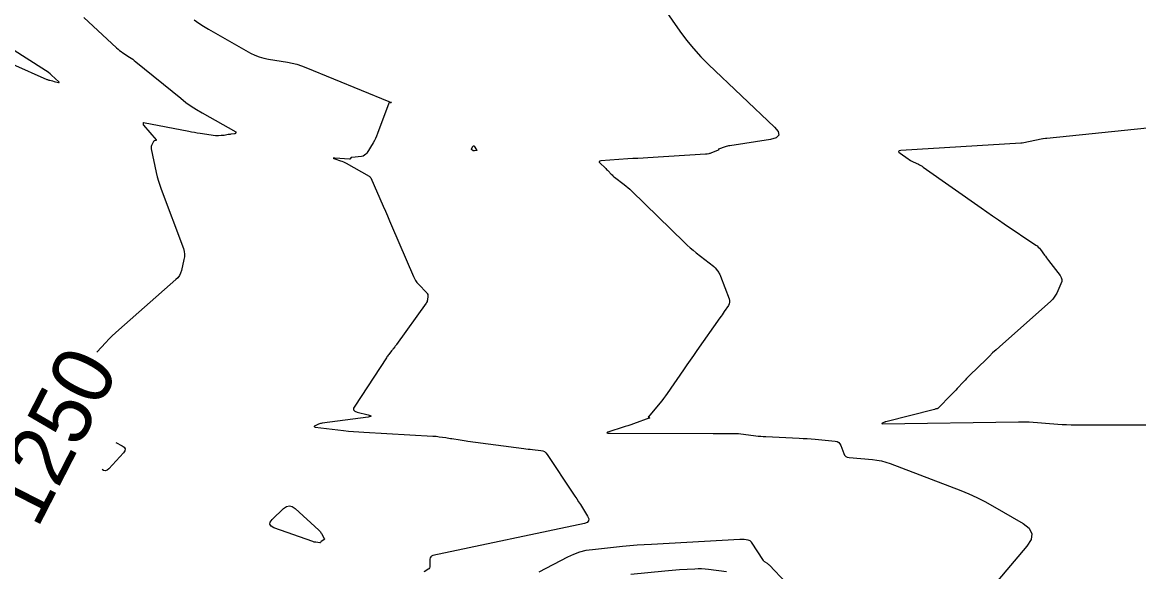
# Model space of a CAD drawing. Extents: x 658976 to 668721, y 639543 to 647196.
# Drawn here: x 662136.9 to 662247.5, y 641700.5 to 641754.9 of the extents above; entities that cross this region are included whole.
import ezdxf

# ---------------------------------------------------------------- set-up
doc = ezdxf.new("R2010")
doc.units = 0
for name, color, linetype in [('Ex_Contour Labels', 7, 'Continuous'), ('Ex_Major Contours', 7, 'Continuous'), ('Ex_Minor Contours', 7, 'Continuous')]:
    doc.layers.add(name, color=color, linetype=linetype)

msp = doc.modelspace()

# ---------------------------------------------------------------- linework, layer by layer
at = {"layer": 'Ex_Major Contours'}
for points in [[(662142.98, 641755.41), (662146.24, 641752.4), (662146.39, 641752.27), (662146.54, 641752.15), (662146.7, 641752.04), (662146.86, 641751.93), (662147.52, 641751.5), (662147.68, 641751.39), (662147.84, 641751.28), (662147.99, 641751.16), (662148.15, 641751.04), (662152.6, 641747.41), (662153.11, 641747.01), (662153.63, 641746.64), (662154.17, 641746.29), (662154.73, 641745.96), (662158.05, 641744.08), (662158.07, 641744.07), (662158.08, 641744.05), (662158.08, 641744.04), (662158.07, 641744.02), (662158.02, 641743.93), (662158, 641743.91), (662157.99, 641743.9), (662157.97, 641743.89), (662157.94, 641743.88), (662157.58, 641743.85), (662157.51, 641743.84), (662157.44, 641743.83), (662157.37, 641743.82), (662157.3, 641743.81), (662156.9, 641743.74), (662156.83, 641743.73), (662156.76, 641743.72), (662156.69, 641743.71), (662156.61, 641743.71), (662156.33, 641743.68), (662156.26, 641743.68), (662156.19, 641743.68), (662156.12, 641743.68), (662156.05, 641743.69), (662154.51, 641743.92), (662154.23, 641743.96), (662153.95, 641744.01), (662153.67, 641744.06), (662153.39, 641744.11), (662148.92, 641744.99), (662148.9, 641745), (662148.88, 641744.99), (662148.87, 641744.97), (662148.87, 641744.95), (662148.87, 641744.85), (662148.87, 641744.82), (662148.88, 641744.8), (662148.89, 641744.77), (662148.9, 641744.75), (662150.17, 641743.29), (662150.19, 641743.27), (662150.19, 641743.25), (662150.18, 641743.23), (662150.15, 641743.23), (662150.01, 641743.21), (662149.98, 641743.2), (662149.95, 641743.18), (662149.93, 641743.16), (662149.91, 641743.13), (662149.71, 641742.72), (662149.68, 641742.64), (662149.66, 641742.56), (662149.66, 641742.48), (662149.67, 641742.4), (662150.18, 641740.05), (662150.28, 641739.63), (662150.39, 641739.21), (662150.52, 641738.81), (662150.66, 641738.4), (662152.86, 641732.51), (662152.93, 641732.24), (662152.97, 641731.98), (662152.97, 641731.71), (662152.92, 641731.44), (662152.67, 641730.35), (662152.58, 641730.09), (662152.47, 641729.85), (662152.31, 641729.63), (662152.12, 641729.44), (662146.47, 641724.48), (662146.13, 641724.18), (662145.8, 641723.86), (662145.47, 641723.54), (662145.16, 641723.21), (662144.28, 641722.26)], [(662146.17, 641713.29), (662146.79, 641712.97), (662146.99, 641712.82), (662147.08, 641712.66), (662147.05, 641712.48), (662146.92, 641712.28), (662145.48, 641710.69), (662145.32, 641710.55), (662145.14, 641710.49), (662144.96, 641710.52), (662144.8, 641710.61)]]:
    msp.add_lwpolyline(points, dxfattribs=at)
msp.add_lwpolyline([(662163.08, 641706.96), (662163.37, 641707.03), (662163.66, 641706.97), (662163.94, 641706.77), (662166.29, 641704.61), (662166.37, 641704.53), (662166.44, 641704.45), (662166.5, 641704.36), (662166.56, 641704.27), (662166.83, 641703.79), (662166.85, 641703.74), (662166.85, 641703.7), (662166.83, 641703.67), (662166.79, 641703.64), (662166.53, 641703.49), (662166.52, 641703.48), (662166.51, 641703.47), (662166.49, 641703.46), (662166.48, 641703.44), (662166.45, 641703.38), (662166.44, 641703.37), (662166.43, 641703.36), (662166.41, 641703.36), (662166.4, 641703.36), (662165.99, 641703.41), (662165.91, 641703.42), (662165.84, 641703.43), (662165.77, 641703.45), (662165.7, 641703.48), (662161.84, 641704.85), (662161.55, 641705), (662161.43, 641705.19), (662161.47, 641705.41), (662161.67, 641705.66), (662162.8, 641706.75)], close=True, dxfattribs=at)
at = {"layer": 'Ex_Minor Contours'}
for points in [[(662199.55, 641757.69), (662202.07, 641754.07), (662202.72, 641753.19), (662203.41, 641752.34), (662204.15, 641751.52), (662204.92, 641750.75), (662211.45, 641744.56), (662211.82, 641744.11), (662211.88, 641743.75), (662211.63, 641743.5), (662211.07, 641743.34), (662207.02, 641742.71), (662206.9, 641742.69), (662206.79, 641742.67), (662206.67, 641742.63), (662206.56, 641742.6), (662205.89, 641742.36), (662205.89, 641742.35), (662205.88, 641742.35), (662205.88, 641742.34), (662205.88, 641742.33), (662205.89, 641742.3), (662205.89, 641742.29), (662205.89, 641742.29), (662205.89, 641742.28), (662205.88, 641742.28), (662205.13, 641741.97), (662205.09, 641741.95), (662205.05, 641741.94), (662205.01, 641741.93), (662204.96, 641741.92), (662204.79, 641741.89), (662204.74, 641741.88), (662204.7, 641741.88), (662204.65, 641741.87), (662204.61, 641741.87), (662198.91, 641741.52), (662198.42, 641741.49), (662197.92, 641741.46), (662197.42, 641741.43), (662196.93, 641741.4), (662194.25, 641741.21), (662194.13, 641741.19), (662194.08, 641741.15), (662194.09, 641741.08), (662194.16, 641740.99), (662194.66, 641740.52), (662194.73, 641740.44), (662194.81, 641740.36), (662194.89, 641740.29), (662194.97, 641740.21), (662195.27, 641739.89), (662195.35, 641739.82), (662195.43, 641739.74), (662195.51, 641739.67), (662195.6, 641739.6), (662196.56, 641738.86), (662196.74, 641738.71), (662196.93, 641738.56), (662197.1, 641738.4), (662197.28, 641738.23), (662202.52, 641733.13), (662202.8, 641732.86), (662203.1, 641732.6), (662203.4, 641732.35), (662203.7, 641732.1), (662205.4, 641730.78), (662205.48, 641730.72), (662205.56, 641730.64), (662205.62, 641730.57), (662205.68, 641730.48), (662205.92, 641730.14), (662205.97, 641730.05), (662206.02, 641729.96), (662206.07, 641729.87), (662206.11, 641729.78), (662206.95, 641727.55), (662206.99, 641727.38), (662207, 641727.21), (662206.96, 641727.05), (662206.88, 641726.89), (662206.46, 641726.27), (662206.36, 641726.12), (662206.25, 641725.96), (662206.15, 641725.81), (662206.04, 641725.66), (662203.75, 641722.4), (662203.42, 641721.93), (662203.09, 641721.46), (662202.76, 641720.99), (662202.43, 641720.51), (662200.81, 641718.16), (662200.64, 641717.91), (662200.46, 641717.67), (662200.27, 641717.43), (662200.08, 641717.2), (662198.95, 641715.84), (662198.94, 641715.83), (662198.94, 641715.82), (662198.95, 641715.81), (662198.96, 641715.8), (662199.06, 641715.75), (662199.07, 641715.75), (662199.07, 641715.75), (662199.08, 641715.75), (662199.08, 641715.74), (662199.11, 641715.74), (662199.11, 641715.74), (662199.11, 641715.74), (662199.11, 641715.74), (662199.11, 641715.74), (662197.47, 641715.15), (662197.2, 641715.06), (662196.92, 641714.96), (662196.64, 641714.87), (662196.36, 641714.78), (662195.13, 641714.4), (662194.91, 641714.32), (662194.84, 641714.26), (662194.93, 641714.23), (662195.16, 641714.21), (662205.36, 641714.2), (662205.6, 641714.2), (662205.84, 641714.2), (662206.09, 641714.2), (662206.33, 641714.2), (662207.69, 641714.19), (662207.74, 641714.19), (662207.78, 641714.19), (662207.83, 641714.19), (662207.87, 641714.18), (662209.61, 641713.97), (662209.85, 641713.94), (662210.1, 641713.92), (662210.34, 641713.9), (662210.59, 641713.88), (662213.89, 641713.73), (662214.29, 641713.71), (662214.69, 641713.69), (662215.09, 641713.66), (662215.49, 641713.62), (662217.47, 641713.44), (662217.66, 641713.4), (662217.82, 641713.31), (662217.94, 641713.18), (662218.03, 641713.01), (662218.31, 641712.22), (662218.39, 641712.05), (662218.51, 641711.92), (662218.67, 641711.84), (662218.86, 641711.8), (662221.16, 641711.61), (662221.61, 641711.56), (662222.05, 641711.48), (662222.48, 641711.36), (662222.91, 641711.22), (662229.91, 641708.54), (662230.72, 641708.21), (662231.51, 641707.85), (662232.29, 641707.45), (662233.06, 641707.03), (662236.09, 641705.26), (662236.69, 641704.79), (662236.95, 641704.26), (662236.88, 641703.68), (662236.48, 641703.03), (662233.6, 641699.63)], [(662153.94, 641755.18), (662154.4, 641754.85), (662154.87, 641754.55), (662155.35, 641754.26), (662159.53, 641751.9), (662159.95, 641751.68), (662160.39, 641751.51), (662160.84, 641751.38), (662161.3, 641751.28), (662163.18, 641750.99), (662163.65, 641750.9), (662164.11, 641750.78), (662164.56, 641750.64), (662165, 641750.47), (662173.21, 641747.08), (662173.22, 641747.08), (662173.23, 641747.08), (662173.24, 641747.07), (662173.25, 641747.07), (662173.29, 641747.07), (662173.3, 641747.07), (662173.31, 641747.07), (662173.32, 641747.07), (662173.33, 641747.07), (662173.47, 641747.03), (662173.48, 641747.03), (662173.48, 641747.02), (662173.48, 641747.02), (662173.47, 641747.01), (662173.43, 641746.97), (662173.42, 641746.96), (662173.41, 641746.95), (662173.4, 641746.95), (662173.39, 641746.96), (662173.3, 641747), (662173.29, 641747), (662173.29, 641747), (662173.28, 641747), (662173.27, 641746.99), (662173.25, 641746.97), (662173.24, 641746.96), (662173.24, 641746.95), (662173.23, 641746.95), (662173.23, 641746.94), (662172.11, 641743.91), (662172.01, 641743.67), (662171.91, 641743.44), (662171.79, 641743.22), (662171.66, 641743), (662171.05, 641741.99), (662170.95, 641741.86), (662170.83, 641741.76), (662170.69, 641741.69), (662170.53, 641741.66), (662169.55, 641741.55), (662169.52, 641741.55), (662169.5, 641741.54), (662169.48, 641741.52), (662169.47, 641741.5), (662169.41, 641741.42), (662169.4, 641741.4), (662169.38, 641741.39), (662169.36, 641741.38), (662169.34, 641741.38), (662167.88, 641741.48), (662167.76, 641741.48), (662167.72, 641741.47), (662167.76, 641741.44), (662167.86, 641741.41), (662168.44, 641741.23), (662168.58, 641741.18), (662168.72, 641741.13), (662168.85, 641741.06), (662168.99, 641740.99), (662171.28, 641739.68), (662171.3, 641739.67), (662171.31, 641739.66), (662171.33, 641739.65), (662171.34, 641739.63), (662171.39, 641739.58), (662171.41, 641739.57), (662171.42, 641739.56), (662171.43, 641739.54), (662171.44, 641739.53), (662172.68, 641736.71), (662172.89, 641736.24), (662173.09, 641735.76), (662173.3, 641735.28), (662173.5, 641734.81), (662175.66, 641729.76), (662175.76, 641729.55), (662175.88, 641729.35), (662176.01, 641729.17), (662176.16, 641729), (662176.99, 641728.13), (662177.04, 641728.05), (662177.08, 641727.98), (662177.1, 641727.89), (662177.1, 641727.81), (662177.05, 641727.44), (662177.03, 641727.35), (662177.01, 641727.26), (662176.97, 641727.18), (662176.92, 641727.1), (662173.99, 641723), (662173.95, 641722.95), (662173.91, 641722.9), (662173.87, 641722.84), (662173.83, 641722.79), (662173.66, 641722.59), (662173.62, 641722.54), (662173.58, 641722.49), (662173.54, 641722.44), (662173.5, 641722.39), (662173.22, 641722.02), (662173.16, 641721.94), (662173.1, 641721.86), (662173.04, 641721.78), (662172.99, 641721.7), (662169.84, 641716.91), (662169.74, 641716.7), (662169.74, 641716.52), (662169.86, 641716.39), (662170.08, 641716.3), (662171.18, 641716.03), (662171.39, 641715.97), (662171.46, 641715.91), (662171.38, 641715.86), (662171.17, 641715.82), (662166.63, 641715.21), (662166.53, 641715.19), (662166.44, 641715.17), (662166.35, 641715.14), (662166.26, 641715.1), (662165.91, 641714.94), (662165.84, 641714.9), (662165.82, 641714.87), (662165.85, 641714.85), (662165.92, 641714.83), (662168.73, 641714.49), (662169.23, 641714.43), (662169.73, 641714.38), (662170.24, 641714.34), (662170.74, 641714.31), (662177.6, 641713.94), (662177.75, 641713.93), (662177.91, 641713.91), (662178.07, 641713.89), (662178.23, 641713.87), (662178.86, 641713.78), (662179.01, 641713.75), (662179.17, 641713.73), (662179.33, 641713.7), (662179.48, 641713.68), (662180.31, 641713.55), (662180.5, 641713.52), (662180.69, 641713.49), (662180.88, 641713.47), (662181.07, 641713.44), (662186.62, 641712.69), (662186.82, 641712.67), (662187.03, 641712.64), (662187.24, 641712.62), (662187.45, 641712.6), (662188.28, 641712.51), (662188.48, 641712.47), (662188.65, 641712.4), (662188.8, 641712.28), (662188.93, 641712.12), (662191.48, 641708.27), (662191.66, 641707.99), (662191.85, 641707.7), (662192.03, 641707.42), (662192.21, 641707.14), (662192.92, 641705.99), (662193.04, 641705.73), (662193.02, 641705.53), (662192.88, 641705.38), (662192.62, 641705.28), (662177.59, 641702.09), (662177.47, 641702.04), (662177.38, 641701.96), (662177.32, 641701.86), (662177.3, 641701.73), (662177.3, 641701.04), (662177.28, 641700.95), (662177.25, 641700.86), (662177.2, 641700.79), (662177.13, 641700.73), (662176.8, 641700.52), (662176.71, 641700.47)], [(662135.93, 641750.79), (662139.33, 641749.29), (662139.4, 641749.27), (662139.47, 641749.24), (662139.54, 641749.22), (662139.61, 641749.2), (662139.89, 641749.13), (662140.04, 641749.09), (662140.18, 641749.06), (662140.47, 641748.99), (662140.53, 641748.98), (662140.56, 641748.99), (662140.55, 641749.01), (662140.51, 641749.05), (662139.79, 641749.72), (662139.65, 641749.84), (662139.5, 641749.96), (662139.35, 641750.07), (662139.2, 641750.17), (662135.74, 641752.38)], [(662256.08, 641745.23), (662238.44, 641743.44), (662238.33, 641743.42), (662238.07, 641743.4), (662238.06, 641743.4), (662235.99, 641742.98), (662235.98, 641742.98), (662235.97, 641742.98), (662235.96, 641742.98), (662235.95, 641742.97), (662235.91, 641742.96), (662235.9, 641742.96), (662235.89, 641742.95), (662235.88, 641742.95), (662235.87, 641742.95), (662223.97, 641742.23), (662223.81, 641742.2), (662223.75, 641742.15), (662223.77, 641742.07), (662223.9, 641741.96), (662224.69, 641741.41), (662224.81, 641741.34), (662224.94, 641741.26), (662225.06, 641741.19), (662225.19, 641741.13), (662225.71, 641740.89), (662225.83, 641740.83), (662225.96, 641740.76), (662226.08, 641740.68), (662226.2, 641740.6), (662231.95, 641736.54), (662232.51, 641736.15), (662233.07, 641735.76), (662233.64, 641735.37), (662234.21, 641734.98), (662237.35, 641732.87), (662237.48, 641732.78), (662237.6, 641732.67), (662237.71, 641732.55), (662237.82, 641732.42), (662238.2, 641731.88), (662238.3, 641731.75), (662238.4, 641731.61), (662238.5, 641731.48), (662238.6, 641731.35), (662239.76, 641729.86), (662239.88, 641729.66), (662239.93, 641729.45), (662239.93, 641729.24), (662239.85, 641729.02), (662239.43, 641728.11), (662239.32, 641727.89), (662239.18, 641727.69), (662239.03, 641727.5), (662238.85, 641727.32), (662233.74, 641722.78), (662233.41, 641722.47), (662233.07, 641722.17), (662232.75, 641721.86), (662232.42, 641721.54), (662230.82, 641719.96), (662230.66, 641719.8), (662230.5, 641719.64), (662230.35, 641719.47), (662230.19, 641719.31), (662229.57, 641718.65), (662229.42, 641718.48), (662229.26, 641718.32), (662229.1, 641718.15), (662228.94, 641717.99), (662227.7, 641716.72), (662227.67, 641716.69), (662227.65, 641716.68), (662227.62, 641716.66), (662227.59, 641716.65), (662227.45, 641716.62), (662227.39, 641716.6), (662227.32, 641716.58), (662222.48, 641715.35), (662222.43, 641715.33), (662222.39, 641715.32), (662222.35, 641715.3), (662222.3, 641715.28), (662222.13, 641715.2), (662222.1, 641715.19), (662222.09, 641715.17), (662222.1, 641715.17), (662222.14, 641715.16), (662235.63, 641715.33), (662235.73, 641715.33), (662235.83, 641715.33), (662235.93, 641715.33), (662236.03, 641715.33), (662236.57, 641715.34), (662236.6, 641715.34), (662236.64, 641715.34), (662236.67, 641715.34), (662236.7, 641715.33), (662239.53, 641715.12), (662239.97, 641715.09), (662240.41, 641715.07), (662240.85, 641715.06), (662241.28, 641715.05), (662248.93, 641715.04)], [(662214.18, 641697.69), (662210.95, 641701.14), (662210.9, 641701.18), (662210.85, 641701.22), (662210.8, 641701.26), (662210.75, 641701.3), (662210.53, 641701.42), (662210.48, 641701.46), (662210.43, 641701.5), (662210.39, 641701.54), (662210.35, 641701.59), (662209.16, 641703.42), (662209.1, 641703.49), (662209.03, 641703.55), (662208.94, 641703.59), (662208.85, 641703.61), (662208.44, 641703.67), (662208.34, 641703.68), (662208.24, 641703.68), (662208.13, 641703.68), (662208.03, 641703.68), (662199.27, 641703.2), (662198.55, 641703.16), (662197.83, 641703.11), (662197.11, 641703.05), (662196.4, 641702.98), (662193.4, 641702.67), (662192.76, 641702.58), (662192.13, 641702.42), (662191.52, 641702.2), (662190.92, 641701.93), (662188.09, 641700.45)], [(662206.69, 641700.48), (662204.91, 641700.7), (662204.57, 641700.74), (662204.22, 641700.76), (662203.88, 641700.76), (662203.54, 641700.75), (662202.04, 641700.67), (662201.68, 641700.65), (662201.32, 641700.62), (662200.96, 641700.59), (662200.59, 641700.56), (662197.22, 641700.21)]]:
    msp.add_lwpolyline(points, dxfattribs=at)
msp.add_lwpolyline([(662181.72, 641742.21), (662181.7, 641742.21), (662181.68, 641742.21), (662181.67, 641742.21), (662181.6, 641742.21), (662181.58, 641742.22), (662181.57, 641742.22), (662181.55, 641742.23), (662181.54, 641742.24), (662181.45, 641742.31), (662181.43, 641742.33), (662181.42, 641742.35), (662181.42, 641742.37), (662181.43, 641742.39), (662181.56, 641742.65), (662181.58, 641742.69), (662181.61, 641742.7), (662181.64, 641742.69), (662181.67, 641742.66), (662181.93, 641742.29), (662181.95, 641742.27), (662181.95, 641742.25), (662181.93, 641742.24), (662181.9, 641742.23), (662181.73, 641742.21)], close=True, dxfattribs=at)

# ---------------------------------------------------------------- texts
at = {"layer": 'Ex_Contour Labels'}
msp.add_text('1250', height=6, rotation=62.889, dxfattribs=at).set_placement((662138.39, 641704.68))

doc.saveas('drawing.dxf')
